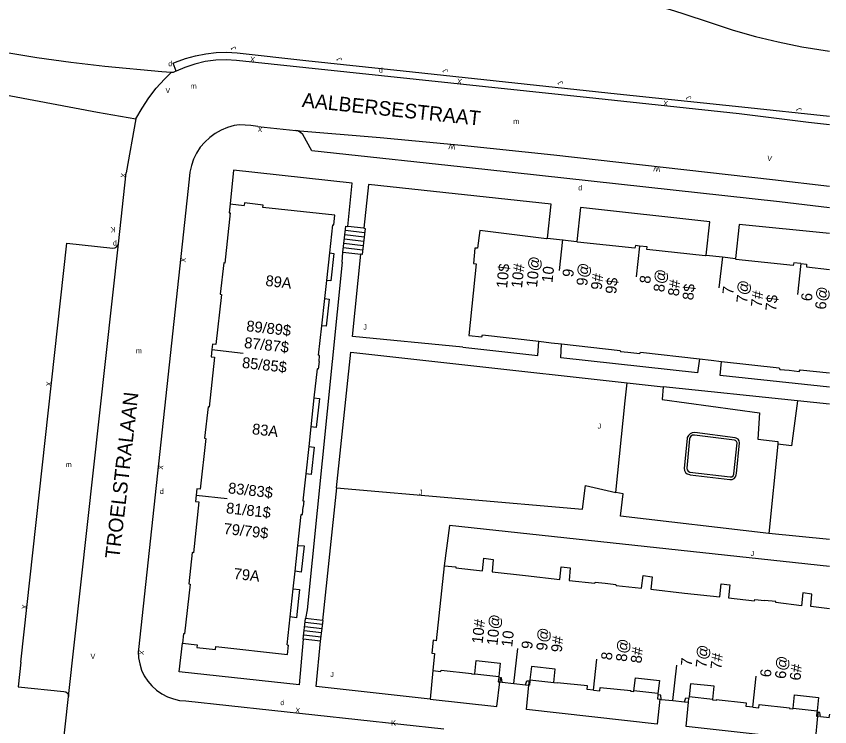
# Model space of a CAD drawing. Extents: x 134999 to 136502, y 457398 to 459002.
# Drawn here: x 136421.7 to 136500, y 457501.4 to 457569.8 of the extents above; entities that cross this region are included whole.
import ezdxf

# ---------------------------------------------------------------- set-up
doc = ezdxf.new("R2010")
doc.units = 0
for name, color, linetype in [('RI_DGTB_15', 7, 'Continuous'), ('RI_DGTB_19', 7, 'Continuous'), ('RI_DGTB_2', 7, 'Continuous'), ('RI_DGTB_28', 7, 'Continuous'), ('RI_DGTB_29', 7, 'Continuous'), ('RI_DGTB_3', 7, 'Continuous'), ('RI_DGTB_30', 7, 'Continuous'), ('RI_DGTB_31', 7, 'Continuous'), ('RI_DGTB_32', 7, 'Continuous'), ('RI_DGTB_35', 7, 'Continuous'), ('RI_DGTB_36', 7, 'Continuous'), ('RI_DGTB_37', 7, 'Continuous'), ('RI_DGTB_4', 7, 'Continuous'), ('RI_DGTB_43', 7, 'Continuous'), ('RI_DGTB_48', 7, 'Continuous'), ('RI_DGTB_53', 7, 'Continuous'), ('RI_DGTB_54', 7, 'Continuous'), ('RI_DGTB_7', 7, 'Continuous')]:
    doc.layers.add(name, color=color, linetype=linetype)

msp = doc.modelspace()

# ---------------------------------------------------------------- linework, layer by layer
at = {"layer": 'RI_DGTB_15'}
for p, q in [((136474.282, 457548.328), (136473.955, 457545.346)), ((136481.704, 457547.703), (136481.377, 457544.721)), ((136489.691, 457546.65), (136489.364, 457543.668)), ((136497.267, 457546.015), (136496.94, 457543.033)), ((136440.518, 457537.721), (136443.529, 457537.388)), ((136439.002, 457523.711), (136441.981, 457523.381)), ((136469.612, 457505.553), (136469.978, 457508.919)), ((136477.289, 457504.912), (136477.613, 457507.895)), ((136484.931, 457503.897), (136485.302, 457507.314)), ((136492.619, 457503.263), (136492.943, 457506.246)), ((136500, 457502.604), (136499.964, 457502.27))]:
    msp.add_line(p, q, dxfattribs=at)
at = {"layer": 'RI_DGTB_19'}
for p, q in [((136500, 457519.412), (136494.175, 457520.017)), ((136461.809, 457506.802), (136461.552, 457504.042))]:
    msp.add_line(p, q, dxfattribs=at)
for points in [[(136496.933, 457532.794), (136496.356, 457528.449), (136495.028, 457528.622)], [(136452.523, 457524.39), (136476.229, 457522.336), (136476.503, 457524.624), (136479.415, 457523.95)]]:
    msp.add_lwpolyline(points, dxfattribs=at)
at = {"layer": 'RI_DGTB_2'}
msp.add_line((136442.28, 457551.78), (136443.633, 457551.607), dxfattribs=at)
for points in [[(136442.28, 457551.78), (136442.17, 457550.9), (136442.28, 457550.89), (136441.759, 457546.068), (136441.65, 457546.08), (136441.32, 457543.05), (136441.43, 457543.04), (136440.91, 457538.22), (136440.58, 457538.26), (136440.518, 457537.721)], [(136440.518, 457537.721), (136440.44, 457537.04), (136440.77, 457536.99), (136440.25, 457532.19), (136440.15, 457532.21), (136439.81, 457529.18), (136439.92, 457529.16), (136439.39, 457524.26), (136439.07, 457524.31), (136439.002, 457523.711)], [(136439.002, 457523.711), (136438.93, 457523.08), (136439.26, 457523.05), (136438.74, 457518.15), (136438.63, 457518.17), (136438.3, 457515.16), (136438.41, 457515.13), (136437.88, 457510.32), (136437.79, 457510.33), (136437.69, 457509.45)], [(136437.69, 457509.45), (136439.09, 457509.28), (136439.08, 457509.02), (136440.86, 457508.83), (136440.89, 457509.1), (136447.79, 457508.34), (136447.89, 457509.25)]]:
    msp.add_lwpolyline(points, dxfattribs=at)
at = {"layer": 'RI_DGTB_28'}
for p, q in [((136455.227, 457548.991), (136453.373, 457549.203)), ((136455.165, 457549.422), (136453.598, 457549.601)), ((136455.131, 457548.154), (136453.277, 457548.366)), ((136455.179, 457548.572), (136453.325, 457548.784)), ((136455.035, 457547.317), (136453.181, 457547.529)), ((136455.083, 457547.735), (136453.229, 457547.947)), ((136453.133, 457547.11), (136454.857, 457546.913)), ((136449.314, 457509.825), (136449.546, 457511.813)), ((136451.179, 457511.622), (136449.546, 457511.813)), ((136451.127, 457510.821), (136449.453, 457511.017)), ((136451.173, 457511.219), (136449.499, 457511.415)), ((136451.034, 457510.026), (136449.36, 457510.222)), ((136451.08, 457510.424), (136449.406, 457510.62)), ((136450.988, 457509.629), (136449.314, 457509.825)), ((136468.263, 457505.699), (136468.487, 457505.675)), ((136470.714, 457505.434), (136471.064, 457505.396)), ((136483.665, 457504.035), (136483.808, 457504.019)), ((136486.035, 457503.778), (136486.44, 457503.735)), ((136499.137, 457502.36), (136498.871, 457502.389))]:
    msp.add_line(p, q, dxfattribs=at)
for points in [[(136453.133, 457547.11), (136453.421, 457549.621), (136453.598, 457549.601)], [(136455.165, 457549.422), (136455.275, 457549.409), (136454.987, 457546.898), (136454.857, 457546.913)], [(136450.988, 457509.629), (136451.22, 457511.617), (136451.179, 457511.622)], [(136468.152, 457506.113), (136468.109, 457505.716), (136468.263, 457505.699)], [(136471.145, 457505.788), (136471.102, 457505.392), (136471.064, 457505.396)], [(136483.473, 457504.457), (136483.43, 457504.06), (136483.665, 457504.035)], [(136498.802, 457502.798), (136498.759, 457502.401), (136498.871, 457502.389)]]:
    msp.add_lwpolyline(points, dxfattribs=at)
at = {"layer": 'RI_DGTB_3'}
msp.add_line((136447.762, 457509.264), (136447.89, 457509.25), dxfattribs=at)
at = {"layer": 'RI_DGTB_32'}
for points in [[(136486.014, 457526.305), (136486.044, 457526.088), (136486.149, 457525.895), (136486.316, 457525.753), (136486.522, 457525.679), (136486.599, 457525.671), (136490.428, 457525.202), (136490.637, 457525.217), (136490.825, 457525.308), (136490.965, 457525.463), (136491.038, 457525.659), (136491.045, 457525.774), (136491.358, 457528.728), (136491.316, 457528.927), (136491.201, 457529.094), (136491.031, 457529.205), (136490.912, 457529.237), (136487.027, 457529.739), (136486.795, 457529.719), (136486.584, 457529.623), (136486.417, 457529.46), (136486.315, 457529.252), (136486.296, 457529.167), (136486.014, 457526.305)], [(136486.263, 457526.293), (136486.295, 457526.128), (136486.399, 457525.996), (136486.551, 457525.926), (136490.458, 457525.45), (136490.611, 457525.471), (136490.733, 457525.565), (136490.793, 457525.707), (136490.796, 457525.763), (136491.108, 457528.725), (136491.067, 457528.865), (136490.959, 457528.964), (136490.876, 457528.99), (136487.006, 457529.49), (136486.823, 457529.466), (136486.666, 457529.368), (136486.565, 457529.214), (136486.543, 457529.136), (136486.263, 457526.293)]]:
    msp.add_lwpolyline(points, dxfattribs=at)
at = {"layer": 'RI_DGTB_4'}
for p, q in [((136472.835, 457548.475), (136474.28, 457548.311)), ((136474.28, 457548.311), (136475.686, 457548.152)), ((136488.131, 457546.814), (136489.691, 457546.648)), ((136489.691, 457546.648), (136490.943, 457546.515)), ((136472.014, 457538.522), (136473.192, 457538.39)), ((136473.192, 457538.39), (136474.21, 457538.276)), ((136487.485, 457536.827), (136488.6, 457536.702)), ((136488.6, 457536.702), (136489.623, 457536.587)), ((136468.152, 457506.113), (136468.313, 457506.096)), ((136468.487, 457505.675), (136469.612, 457505.553)), ((136469.612, 457505.553), (136470.714, 457505.434)), ((136471.108, 457505.792), (136471.145, 457505.788)), ((136483.808, 457504.019), (136484.931, 457503.897)), ((136484.931, 457503.897), (136486.035, 457503.778)), ((136498.802, 457502.798), (136498.91, 457502.786)), ((136499.137, 457502.36), (136500, 457502.266))]:
    msp.add_line(p, q, dxfattribs=at)
for points in [[(136451.869, 457547.041), (136452.164, 457549.76), (136452.266, 457549.749), (136452.368, 457550.692), (136445.426, 457551.411), (136445.457, 457551.639), (136443.652, 457551.855), (136443.633, 457551.607)], [(136472.835, 457548.475), (136472.766, 457548.406), (136466.329, 457549.194), (136466.118, 457547.485), (136465.851, 457547.51), (136465.705, 457546.006), (136465.978, 457545.974), (136465.254, 457539.072), (136466.515, 457538.944), (136466.571, 457539.136), (136472.014, 457538.522)], [(136481.704, 457547.703), (136481.311, 457547.745), (136481.273, 457547.504), (136475.75, 457548.082), (136475.686, 457548.152)], [(136488.131, 457546.814), (136488.09, 457546.818), (136488.046, 457546.761), (136482.428, 457547.364), (136482.447, 457547.625), (136481.704, 457547.703)], [(136451.579, 457544.374), (136451.869, 457547.041)], [(136497.267, 457546.016), (136496.565, 457546.095), (136496.527, 457545.815), (136491.004, 457546.406), (136490.943, 457546.515)], [(136497.267, 457546.016), (136497.803, 457545.955), (136497.81, 457545.688), (136500, 457545.444)], [(136451.39, 457542.633), (136451.579, 457544.374)], [(136451.107, 457540.03), (136451.39, 457542.633)], [(136450.834, 457536.58), (136450.897, 457537.164), (136450.796, 457537.177), (136451.107, 457540.03)], [(136474.21, 457538.276), (136479.835, 457537.643), (136479.892, 457537.547), (136480.582, 457537.471)], [(136480.582, 457537.471), (136481.73, 457537.344), (136481.8, 457537.471), (136487.485, 457536.827)], [(136450.834, 457536.58), (136450.755, 457535.851), (136450.65, 457535.862), (136450.346, 457533.065)], [(136489.623, 457536.587), (136495.173, 457535.959), (136495.236, 457535.819), (136496.139, 457535.727)], [(136496.139, 457535.727), (136497.106, 457535.629), (136497.195, 457535.768), (136500, 457535.476)], [(136450.346, 457533.065), (136450.044, 457530.283)], [(136450.044, 457530.283), (136449.839, 457528.401)], [(136449.839, 457528.401), (136449.551, 457525.75)], [(136449.551, 457525.75), (136449.269, 457523.158), (136449.373, 457523.146), (136449.31, 457522.57)], [(136448.802, 457518.852), (136449.126, 457521.838), (136449.229, 457521.824), (136449.31, 457522.57)], [(136448.532, 457516.36), (136448.802, 457518.852)], [(136462.89, 457516.896), (136464.012, 457516.785), (136464.019, 457516.681), (136466.583, 457516.395), (136466.723, 457517.628), (136467.613, 457517.507), (136467.512, 457516.306), (136470.742, 457515.945)], [(136448.348, 457514.668), (136448.532, 457516.36)], [(136462.89, 457516.896), (136462.107, 457509.669), (136461.821, 457509.713), (136461.694, 457508.482), (136461.961, 457508.437), (136461.809, 457506.802)], [(136470.742, 457515.945), (136474.042, 457515.576), (136474.156, 457516.802), (136475.028, 457516.694), (136474.939, 457515.487), (136477.393, 457515.207), (136477.444, 457515.315), (136478.407, 457515.208)], [(136478.407, 457515.208), (136479.441, 457515.093), (136479.466, 457514.991), (136481.901, 457514.724), (136482.06, 457515.957), (136482.925, 457515.843), (136482.817, 457514.623), (136486.057, 457514.266)], [(136448.056, 457511.972), (136448.348, 457514.668)], [(136486.057, 457514.266), (136489.449, 457513.892), (136489.583, 457515.137), (136490.409, 457515.048), (136490.288, 457513.803), (136492.788, 457513.517), (136492.814, 457513.651), (136493.737, 457513.553)], [(136500, 457512.749), (136498.2, 457512.964), (136498.314, 457514.172), (136497.443, 457514.28), (136497.309, 457513.047), (136494.842, 457513.346), (136494.842, 457513.435), (136493.737, 457513.553)], [(136447.762, 457509.264), (136448.056, 457511.972)], [(136465.849, 457506.484), (136465.979, 457507.759), (136468.301, 457507.508), (136468.165, 457506.235)], [(136461.809, 457506.802), (136462.585, 457506.718), (136462.598, 457506.837), (136465.521, 457506.52), (136465.516, 457506.471), (136465.844, 457506.435), (136465.849, 457506.484)], [(136473.464, 457505.661), (136473.591, 457506.935), (136471.294, 457507.184), (136471.158, 457505.91)], [(136468.165, 457506.235), (136468.152, 457506.113)], [(136468.487, 457505.675), (136468.431, 457506.083), (136468.313, 457506.096)], [(136481.18, 457504.826), (136481.333, 457506.097), (136483.625, 457505.849), (136483.486, 457504.576)], [(136470.714, 457505.434), (136470.857, 457505.82), (136471.108, 457505.792)], [(136471.158, 457505.91), (136471.145, 457505.788)], [(136477.289, 457504.915), (136476.67, 457504.982), (136476.706, 457505.31), (136473.782, 457505.627), (136473.777, 457505.577), (136473.459, 457505.611), (136473.464, 457505.661)], [(136488.785, 457504.003), (136488.912, 457505.277), (136486.629, 457505.524), (136486.491, 457504.251)], [(136477.289, 457504.915), (136477.883, 457504.851), (136477.919, 457505.179), (136480.861, 457504.861), (136480.855, 457504.811), (136481.174, 457504.776), (136481.18, 457504.826)], [(136483.486, 457504.576), (136483.473, 457504.457)], [(136483.808, 457504.019), (136483.752, 457504.427), (136483.473, 457504.457)], [(136496.501, 457503.168), (136496.628, 457504.442), (136498.954, 457504.19), (136498.815, 457502.917)], [(136486.035, 457503.778), (136486.178, 457504.164), (136486.477, 457504.122)], [(136486.491, 457504.251), (136486.477, 457504.122)], [(136492.618, 457503.256), (136491.986, 457503.325), (136492.022, 457503.653), (136489.102, 457503.969), (136489.097, 457503.919), (136488.78, 457503.953), (136488.785, 457504.003)], [(136492.618, 457503.256), (136493.208, 457503.192), (136493.244, 457503.52), (136496.173, 457503.203), (136496.168, 457503.153), (136496.496, 457503.118), (136496.501, 457503.168)], [(136498.815, 457502.917), (136498.802, 457502.798)], [(136499.137, 457502.36), (136499.081, 457502.768), (136498.91, 457502.786)]]:
    msp.add_lwpolyline(points, dxfattribs=at)
at = {"layer": 'RI_DGTB_48'}
msp.add_lwpolyline([(136500, 457516.819), (136463.391, 457520.773), (136462.89, 457516.896)], dxfattribs=at)
at = {"layer": 'RI_DGTB_53'}
for p, q in [((136433.194, 457559.97), (136432.26, 457554.76)), ((136431.508, 457547.916), (136432.26, 457554.76)), ((136426.714, 457504.308), (136431.508, 457547.916)), ((136479.415, 457523.95), (136480.333, 457532.778)), ((136495.028, 457528.622), (136494.175, 457520.017))]:
    msp.add_line(p, q, dxfattribs=at)
for points in [[(136471.7, 457572.48), (136481.65, 457571.21), (136482.1, 457571.12), (136483.396, 457570.851), (136484.673, 457570.503), (136485.79, 457570.13), (136488.61, 457569.2), (136490.744, 457568.515), (136492.901, 457567.907), (136495.078, 457567.376), (136497.34, 457566.91), (136500, 457566.477)], [(136430.208, 457565.017), (136426.927, 457565.391), (136423.649, 457565.846), (136420.384, 457566.38), (136418.951, 457566.64)], [(136436.578, 457564.43), (136435.68, 457564.488), (136430.208, 457565.017)], [(136439.857, 457565.49), (136438.872, 457565.24), (136437.909, 457564.913), (136437.087, 457564.559)], [(136410.541, 457564.158), (136429.479, 457560.599), (136433.194, 457559.97)], [(136433.194, 457559.97), (136433.783, 457560.993), (136434.439, 457561.974), (136435.16, 457562.909), (136435.942, 457563.793), (136436.578, 457564.43)], [(136436.783, 457564.417), (136436.578, 457564.43)], [(136437.087, 457564.559), (136436.975, 457564.511), (136436.783, 457564.417)], [(136444.93, 457559.23), (136444.26, 457559.306), (136443.17, 457559.39), (136442.653, 457559.307), (136442.017, 457559.133), (136441.408, 457558.884), (136440.833, 457558.562), (136440.301, 457558.173), (136439.821, 457557.723), (136439.398, 457557.218), (136439.04, 457556.665), (136438.751, 457556.073), (136438.537, 457555.45), (136438.399, 457554.806), (136438.34, 457554.15), (136433.43, 457508.82), (136433.424, 457508.646), (136433.452, 457508.035), (136433.56, 457507.432), (136433.746, 457506.849), (136434.006, 457506.295), (136434.336, 457505.779), (136434.73, 457505.311), (136435.182, 457504.898), (136435.684, 457504.547), (136436.227, 457504.265), (136436.802, 457504.056), (136437.4, 457503.923), (136438.01, 457503.87), (136462.87, 457501.18)], [(136464.68, 457537.948), (136471.912, 457537.153), (136472.014, 457538.522)], [(136487.485, 457536.827), (136487.313, 457535.482), (136474.118, 457536.918), (136474.21, 457538.276)], [(136500, 457534.092), (136489.468, 457535.228), (136489.623, 457536.587)], [(136483.903, 457532.925), (136493.278, 457531.632), (136493.106, 457529.109), (136495.052, 457528.862), (136495.028, 457528.622)], [(136494.175, 457520.017), (136479.892, 457521.688), (136480.121, 457523.81), (136479.415, 457523.95)], [(136422.11, 457507.61), (136421.85, 457505.24), (136426.24, 457504.78), (136426.264, 457504.78), (136426.453, 457504.732), (136426.607, 457504.614), (136426.701, 457504.444), (136426.714, 457504.308)], [(136424.715, 457486.078), (136425.49, 457493.17), (136426.714, 457504.308)]]:
    msp.add_lwpolyline(points, dxfattribs=at)
at = {"layer": 'RI_DGTB_54'}
for p, q in [((136444.93, 457559.23), (136448.596, 457558.851)), ((136453.064, 457546.162), (136453.133, 457547.11)), ((136480.333, 457532.778), (136480.515, 457534.529)), ((136480.515, 457534.529), (136483.993, 457534.142)), ((136496.933, 457532.794), (136483.993, 457534.142)), ((136500, 457532.474), (136496.933, 457532.794)), ((136452.523, 457524.39), (136451.179, 457511.622)), ((136468.313, 457506.096), (136468.263, 457505.699)), ((136471.064, 457505.396), (136471.108, 457505.792)), ((136486.44, 457503.735), (136486.477, 457504.122)), ((136498.91, 457502.786), (136498.871, 457502.389))]:
    msp.add_line(p, q, dxfattribs=at)
for points in [[(136437.087, 457564.559), (136436.781, 457565.338), (136437.015, 457565.436), (136437.963, 457565.779), (136438.935, 457566.045), (136439.926, 457566.233), (136440.928, 457566.343), (136441.935, 457566.372), (136442.942, 457566.322), (136449.567, 457565.57), (136458.958, 457564.583), (136479.563, 457562.372), (136491.564, 457561.126), (136500, 457560.225)], [(136500, 457559.393), (136497.999, 457559.606), (136491.302, 457560.43), (136477.49, 457561.926), (136442.872, 457565.598), (136441.885, 457565.644), (136440.897, 457565.611), (136439.857, 457565.49)], [(136500, 457551.379), (136495.185, 457551.978), (136466.825, 457555.081), (136450.136, 457556.878), (136449.279, 457558.437), (136449.066, 457558.646), (136448.806, 457558.791), (136448.596, 457558.851)], [(136448.596, 457558.851), (136456.711, 457558.159), (136464.569, 457557.419), (136473.466, 457556.501), (136494.539, 457554.119), (136500, 457553.466)], [(136453.598, 457549.601), (136454.02, 457553.775), (136442.603, 457555.029), (136442.28, 457551.78)], [(136472.835, 457548.475), (136473.204, 457551.727), (136455.616, 457553.623), (136455.165, 457549.422)], [(136488.131, 457546.814), (136488.484, 457550.043), (136476.016, 457551.411), (136475.686, 457548.152)], [(136500, 457548.903), (136491.322, 457549.764), (136490.943, 457546.515)], [(136422.11, 457507.61), (136426.531, 457547.977), (136430.971, 457547.509), (136431.175, 457547.539), (136431.352, 457547.645), (136431.477, 457547.809), (136431.508, 457547.916)], [(136464.68, 457537.948), (136454.046, 457538.983), (136454.857, 457546.913)], [(136453.064, 457546.162), (136449.678, 457512.647), (136449.546, 457511.813)], [(136452.523, 457524.39), (136453.9, 457537.466), (136464.87, 457536.245), (136480.515, 457534.529)], [(136483.993, 457534.142), (136483.879, 457532.928), (136483.903, 457532.925)], [(136449.314, 457509.825), (136448.928, 457505.428), (136437.361, 457506.666), (136437.69, 457509.45)], [(136461.552, 457504.042), (136450.569, 457505.269), (136450.988, 457509.629)], [(136461.552, 457504.042), (136467.967, 457503.326), (136468.263, 457505.699)], [(136483.665, 457504.035), (136483.412, 457501.637), (136470.823, 457503.053), (136471.064, 457505.396)], [(136498.871, 457502.389), (136498.641, 457500.012), (136486.192, 457501.39), (136486.44, 457503.735)]]:
    msp.add_lwpolyline(points, dxfattribs=at)
at = {"layer": 'RI_DGTB_7'}
for p, q in [((136452.264, 457546.97), (136451.978, 457544.34)), ((136451.978, 457544.34), (136451.579, 457544.374)), ((136451.807, 457542.592), (136451.534, 457539.975)), ((136451.534, 457539.975), (136451.107, 457540.03)), ((136450.88, 457533), (136450.576, 457530.209)), ((136449.839, 457528.401), (136450.364, 457528.336)), ((136450.364, 457528.336), (136450.069, 457525.685)), ((136450.069, 457525.685), (136449.551, 457525.75)), ((136448.802, 457518.852), (136449.396, 457518.804)), ((136449.396, 457518.804), (136449.105, 457516.287)), ((136449.105, 457516.287), (136448.532, 457516.36)), ((136448.348, 457514.668), (136448.94, 457514.61)), ((136448.94, 457514.61), (136448.848, 457513.731)), ((136448.848, 457513.731), (136448.654, 457511.878)), ((136448.654, 457511.878), (136448.056, 457511.972)), ((136465.849, 457506.484), (136468.165, 457506.235)), ((136471.158, 457505.91), (136473.464, 457505.661)), ((136483.486, 457504.576), (136481.18, 457504.826)), ((136496.501, 457503.168), (136498.815, 457502.917))]:
    msp.add_line(p, q, dxfattribs=at)
for points in [[(136451.869, 457547.041), (136452.264, 457546.97)], [(136451.39, 457542.633), (136451.807, 457542.592)], [(136450.346, 457533.065), (136450.88, 457533)], [(136450.576, 457530.209), (136450.044, 457530.283)], [(136488.785, 457504.003), (136486.491, 457504.251)]]:
    msp.add_lwpolyline(points, dxfattribs=at)

# ---------------------------------------------------------------- texts
at = {"layer": 'RI_DGTB_29'}
for p in [(136436.314, 457565.03), (136456.606, 457564.41), (136475.805, 457553.069), (136430.982, 457547.752), (136435.494, 457523.813), (136447.107, 457503.463)]:
    msp.add_text('d', height=0.5, dxfattribs=at).set_placement(p)
at = {"layer": 'RI_DGTB_30'}
for s, height, rotation, p in [('X', 0.499, 353.79639, (136444.174, 457565.458)), ('X', 0.499, 353.79639, (136464.116, 457563.336)), ('X', 0.499, 353.79639, (136483.969, 457561.225)), ('X', 0.499, 174.00166, (136445.421, 457559.179)), ('W', 0.5, 173.81654, (136463.996, 457557.47)), ('V', 0.499, 352.9855, (136493.988, 457555.929)), ('W', 0.5, 173.81654, (136483.731, 457555.339)), ('X', 0.499, 83.67106, (136432.206, 457554.249)), ('K', 0.5, 179.99998, (136431.219, 457549.532)), ('X', 0.499, 263.88064, (136437.524, 457546.619)), ('X', 0.499, 83.67106, (136425.023, 457534.156)), ('X', 0.499, 263.88064, (136435.361, 457526.637)), ('X', 0.499, 83.67106, (136422.679, 457512.672)), ('X', 0.499, 263.88064, (136433.494, 457508.782)), ('X', 0.5, 353.74542, (136448.528, 457502.735))]:
    msp.add_text(s, height=height, rotation=rotation, dxfattribs=at).set_placement(p)
for s, p in [('V', (136436.04, 457562.447)), ('V', (136428.821, 457507.916)), ('K', (136457.787, 457501.49))]:
    msp.add_text(s, height=0.5, dxfattribs=at).set_placement(p)
at = {"layer": 'RI_DGTB_31'}
for p in [(136442.9, 457566.699), (136453.078, 457565.639), (136463.306, 457564.54), (136474.386, 457563.371), (136486.746, 457561.936), (136497.375, 457560.811)]:
    msp.add_text('J', height=0.499, rotation=119.24689, dxfattribs=at).set_placement(p)
for p in [(136455.104, 457539.648), (136477.672, 457530.098), (136460.458, 457523.713), (136492.412, 457517.831), (136451.928, 457506.168)]:
    msp.add_text('J', height=0.5, dxfattribs=at).set_placement(p)
at = {"layer": 'RI_DGTB_35'}
for s, rotation, p in [('10', 83.7411, (136473.32, 457544.137)), ('89/89$', 353.6814, (136443.79, 457539.5)), ('79/79$', 353.6814, (136441.607, 457519.972)), ('10', 83.8211, (136469.445, 457509.03))]:
    msp.add_text(s, height=1.054, rotation=rotation, dxfattribs=at).set_placement(p)
at = {"layer": 'RI_DGTB_36'}
for s, rotation, p in [('10$', 83.7398, (136468.947, 457543.606)), ('10#', 83.7398, (136470.386, 457543.612)), ('10@', 83.7398, (136471.833, 457543.683)), ('9@', 83.7398, (136476.667, 457543.827)), ('9', 83.7398, (136475.321, 457544.67)), ('8@', 83.7398, (136484.092, 457543.226)), ('89A', 353.6814, (136445.638, 457543.864)), ('9#', 83.7398, (136478.063, 457543.437)), ('9$', 83.7398, (136479.459, 457543.045)), ('8', 83.7398, (136482.742, 457544.044)), ('8#', 83.7398, (136485.488, 457542.836)), ('8$', 83.7398, (136486.883, 457542.444)), ('7', 83.7398, (136490.73, 457542.985)), ('7@', 83.7398, (136492.077, 457542.16)), ('6@', 83.7398, (136499.656, 457541.546)), ('7#', 83.7398, (136493.473, 457541.768)), ('7$', 83.7398, (136494.869, 457541.387)), ('6', 83.7398, (136498.305, 457542.352)), ('87/87$', 353.6826, (136443.584, 457537.887)), ('85/85$', 353.6814, (136443.381, 457535.968)), ('83A', 353.6814, (136444.347, 457529.572)), ('83/83$', 353.6826, (136442.038, 457523.88)), ('81/81$', 353.6814, (136441.841, 457521.959)), ('79A', 353.6814, (136442.574, 457515.634)), ('10#', 83.8211, (136466.592, 457509.343)), ('10@', 83.8211, (136468.023, 457509.181)), ('9@', 83.8211, (136472.798, 457508.672)), ('9#', 83.8211, (136474.218, 457508.515)), ('9', 83.8211, (136471.364, 457508.823)), ('8@', 83.8211, (136480.471, 457507.607)), ('7@', 83.8211, (136488.159, 457507.02)), ('8', 83.8211, (136479.038, 457507.76)), ('8#', 83.8211, (136481.892, 457507.45)), ('7#', 83.8211, (136489.582, 457506.874)), ('7', 83.8211, (136486.727, 457507.176)), ('6@', 83.8211, (136495.79, 457505.957)), ('6', 83.8211, (136494.358, 457506.114)), ('6#', 83.8211, (136497.211, 457505.801))]:
    msp.add_text(s, height=1.054, rotation=rotation, dxfattribs=at).set_placement(p)
at = {"layer": 'RI_DGTB_37'}
for s, rotation, p in [('AALBERSESTRAAT', 354.02931, (136449.147, 457561.103)), ('TROELSTRALAAN', 83.47178, (136431.608, 457517.529))]:
    msp.add_text(s, height=1.4, rotation=rotation, dxfattribs=at).set_placement(p)
at = {"layer": 'RI_DGTB_43'}
for p in [(136438.474, 457562.873), (136469.543, 457559.477), (136433.193, 457537.371), (136426.433, 457526.403)]:
    msp.add_text('m', height=0.5, dxfattribs=at).set_placement(p)

doc.saveas('drawing.dxf')
